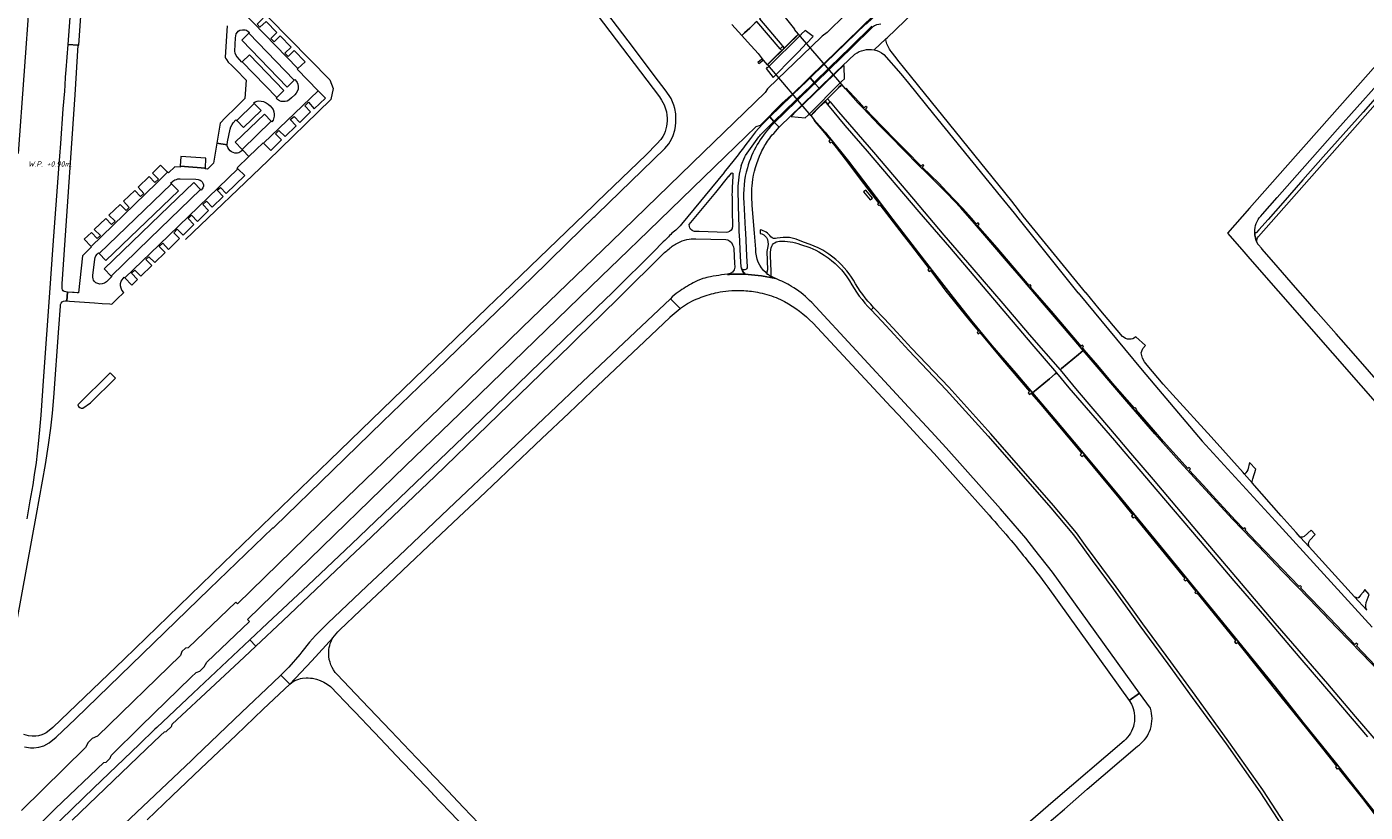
# Model space of a CAD drawing. Extents: x 148869 to 161638, y 453607 to 469810.
# Tile 743 of 1056: x 156717 to 157381, y 465742 to 466132. Entities that reach past the tile are written whole.
import ezdxf
from ezdxf.lldxf.tags import DXFTag

# ---------------------------------------------------------------- set-up
doc = ezdxf.new("R2010")
doc.units = 0
for name, color, linetype, lineweight in [('B-OI-RI-DRUKLEIDING-G-niet meenemen', 190, 'RI-PERS', 18), ('B-OI-RI-PERSLEIDING-G-niet meenemen', 190, 'RI-PERS', 18), ('B-OI-RI-T35', 3, 'CONTINUOUS', 35), ('B-RO-VH-VERHARDING_ASFALT-GV', 251, 'CONTINUOUS', 18), ('B-RO-VH-VERHARDING_FUNDERING_ZAND-GV', 251, 'CONTINUOUS', 18), ('B-RO-VH-VERHARDING_GESLOTEN-GV', 251, 'CONTINUOUS', 18), ('B-RO-VH-VERHARDING_GRASBETONSTEEN-GV', 251, 'CONTINUOUS', 18), ('B-RO-VH-VERHARDING_HALFVERHARDING-GV', 251, 'CONTINUOUS', 18), ('B-RO-VH-VERHARDING_HALFVERHARDING_GRIND-GV', 251, 'CONTINUOUS', 18), ('B-RO-VH-VERHARDING_OPEN-GV', 251, 'CONTINUOUS', 18), ('B-RO-VH-VERHARDING_TEGEL_RUBBER-GV', 251, 'CONTINUOUS', 18)]:
    doc.layers.add(name, color=color, linetype=linetype, lineweight=lineweight)
doc.styles.add('NLCS-ISO-M750-T35_CURSIEF', font='NLCS-ISO.ttf', dxfattribs={"oblique": 15, "height": 2.625})
tags = doc.linetypes.add('RI-PERS', pattern='A,7,-2,["P",Standard,S=1.8,R=0,X=-0.5,Y=-0.9],-2,7,-2,[102,NLCS.SHX,S=1,R=180,X=0,Y=0],-2', length=22).pattern_tags.tags
tags[6] = DXFTag(74, 10)

msp = doc.modelspace()

# ---------------------------------------------------------------- linework, layer by layer
at = {"layer": 'B-OI-RI-DRUKLEIDING-G-niet meenemen'}
for p, q in [((156800.11, 466174.03), (156867.25, 466105.72)), ((156867.25, 466105.72), (156868.89, 466101.47)), ((156868.89, 466101.47), (156867.8, 466096.06)), ((156867.8, 466096.06), (156836.52, 466065.5)), ((156836.52, 466065.5), (156795.63, 466026.53))]:
    msp.add_line(p, q, dxfattribs=at)
at = {"layer": 'B-OI-RI-PERSLEIDING-G-niet meenemen'}
msp.add_line((156712.7, 466069.22), (156718.47, 466149.06), dxfattribs=at)
at = {"layer": 'B-RO-VH-VERHARDING_ASFALT-GV', "flags": 128}
for points in [[(156739.64, 466157.31), (156739.4, 466153.97), (156739.29, 466152.46), (156737.16, 466123.34), (156742.27, 466122.97), (156742.54, 466122.97), (156744.61, 466151.97), (156744.72, 466153.59), (156744.95, 466156.85), (156745.04, 466158.07), (156745.37, 466162.63), (156745.54, 466165.12), (156746.01, 466171.89), (156746.65, 466181.13), (156749.14, 466216.96), (156748.85, 466216.99), (156744.39, 466217.27), (156744.1, 466217.32), (156740.74, 466172.28), (156740.49, 466169), (156740.24, 466165.48), (156740.06, 466163.04), (156739.74, 466158.66)], [(156840.95, 466096.97), (156823.74, 466114.67), (156823.51, 466114.45), (156821.19, 466117.21), (156820.8, 466117.82), (156820.18, 466119.03), (156820.12, 466119.94), (156820.42, 466126.54), (156820.79, 466128.57), (156821.34, 466129.39), (156821.74, 466129.85), (156822.48, 466130.33), (156823.85, 466130.58), (156825.29, 466130.55), (156825.95, 466130.36), (156826.77, 466129.78), (156827.37, 466129.17), (156827.09, 466128.9), (156849.52, 466105.52), (156849.86, 466105.85), (156850.64, 466105), (156850.96, 466104.48), (156851.38, 466103.57), (156851.54, 466102.4), (156851.48, 466101.09), (156851.27, 466100.3), (156850.58, 466099.17), (156849.79, 466098.23), (156848.29, 466096.77), (156846.97, 466095.67), (156845.99, 466095.23), (156845.02, 466094.99), (156844.14, 466094.94), (156843.07, 466095.06), (156842.26, 466095.34), (156841.23, 466096.02), (156840.57, 466096.6)], [(157099.14, 466096.14), (157106.24, 466103.02), (157107.69, 466104.43), (157105.7, 466106.69), (157104.3, 466105.33), (157097.19, 466098.42), (157096.51, 466097.76), (157085.76, 466087.32), (157087.65, 466085), (157098.46, 466095.47)], [(157100.95, 466092.56), (157101.63, 466093.22), (157108.71, 466100.09), (157110.21, 466101.55), (157108.07, 466103.99), (157106.61, 466102.59), (157099.51, 466095.7), (157098.83, 466095.04), (157088.04, 466084.59), (157090.33, 466082.21), (157096.37, 466088.11)], [(156792.92, 466062.89), (156792.89, 466062.44), (156790.22, 466062.57), (156787.06, 466059.6), (156786.72, 466059.93), (156781.1, 466054.43), (156748.71, 466023.04), (156748.92, 466022.81), (156744.47, 466018.32), (156742.49, 466000.01), (156741.75, 466000.07), (156740.36, 466000.16), (156739.53, 466000.22), (156736.95, 466000.41), (156736.63, 465995.96), (156737.98, 465995.86), (156750.34, 465994.97), (156754.27, 465994.71), (156757.93, 465994.47), (156759.04, 465994.39), (156761.49, 465996.82), (156765.01, 466000.2), (156764.04, 466001.41), (156763.56, 466002.3), (156763.33, 466003.47), (156763.38, 466004.7), (156763.64, 466005.81), (156764.08, 466006.54), (156765.19, 466007.79), (156765.48, 466007.48), (156782.58, 466023.89), (156821.62, 466061.64), (156821.23, 466062.03), (156827.08, 466067.71), (156824, 466070.84), (156823.12, 466070.15), (156822.05, 466069.59), (156821.38, 466069.42), (156820.16, 466069.4), (156819.31, 466069.61), (156818.45, 466070.01), (156817.71, 466070.52), (156817.08, 466071.28), (156816.56, 466072.15), (156816.29, 466072.98), (156816.23, 466073.47), (156811.14, 466074.35), (156809.44, 466064.46), (156806.66, 466061.57), (156806.27, 466061.46), (156805.43, 466061.51), (156805.45, 466061.94)], [(156788.59, 466054.09), (156788.19, 466054.47), (156789.26, 466055.47), (156790.32, 466056.03), (156791.03, 466056.31), (156791.83, 466056.53), (156792.96, 466056.63), (156800.78, 466056.45), (156801.88, 466056.35), (156802.94, 466056), (156803.42, 466055.68), (156803.86, 466055.16), (156804.24, 466054.41), (156804.51, 466053.57), (156804.46, 466052.89), (156804.25, 466052.13), (156803.94, 466051.57), (156803.39, 466050.9), (156803.07, 466051.24), (156777.92, 466026.97), (156758.7, 466008.33), (156758.98, 466008.04), (156757.07, 466006.08), (156756.36, 466005.47), (156755.39, 466004.78), (156754.28, 466004.4), (156753, 466004.34), (156752.03, 466004.59), (156751.13, 466005.03), (156750.46, 466005.58), (156749.96, 466006.33), (156749.66, 466007.02), (156749.54, 466007.77), (156749.55, 466008.54), (156750.49, 466016.73), (156750.72, 466017.48), (156751.12, 466018.34), (156751.66, 466019.14), (156752.37, 466019.88), (156752.78, 466019.45)], [(156847.32, 465805.75), (156858.24, 465817.32), (156868.79, 465828.73), (156871.21, 465831.69), (156872.24, 465832.67), (156882.38, 465842.26), (156896.14, 465855.35), (156903.27, 465862.1), (156919.42, 465877.39), (156931.28, 465888.63), (156941.53, 465898.29), (156951.32, 465907.57), (156955.45, 465911.47), (156972.52, 465927.63), (156985.96, 465940.32), (156997.31, 465951.11), (157023.44, 465975.88), (157036.2, 465987.97), (157036.2, 465988.01), (157036.2, 465988.09), (157041.23, 465992.17), (157036.36, 465997.08), (157018.96, 465980.61), (156989.74, 465952.93), (156970.28, 465934.48), (156960.15, 465924.89), (156949.14, 465914.47), (156946.85, 465912.29), (156938.45, 465904.34), (156926.16, 465892.7), (156915.6, 465882.67), (156901.45, 465869.32), (156885.7, 465854.39), (156866.26, 465835.95), (156860.09, 465829.81), (156857.11, 465826.54), (156853.42, 465821.8), (156852.43, 465820.53), (156846.84, 465814.14), (156842.89, 465810.24)], [(157321.34, 465910.22), (157325.33, 465905.69), (157325.25, 465906.39), (157325.52, 465907.63), (157327, 465912.47), (157324, 465915.79), (157323.16, 465912.08), (157322.6, 465911.22), (157322.13, 465910.71), (157321.53, 465910.22)], [(157376.06, 465849.16), (157382.17, 465842.44), (157381.61, 465843.65), (157381.7, 465844.96), (157381.94, 465846.31), (157383.41, 465850.27), (157381.25, 465852.7), (157380.38, 465851.4), (157379.04, 465849.92), (157378.16, 465848.83), (157377.73, 465848.49)]]:
    msp.add_lwpolyline(points, close=True, dxfattribs=at)
for points in [[(157137.54, 466120.59), (157143.31, 466126.1), (157143.99, 466126.63), (157170.73, 466152.35)], [(156715.68, 465774.55), (156718.6, 465774.06), (156720.24, 465774.04), (156722.75, 465774.38), (156725.28, 465775.11), (156727.91, 465776.65), (156731.31, 465779.42), (156740.94, 465788.57), (156807.58, 465852.98), (156838.73, 465883.24), (156838.95, 465883.34), (156839.29, 465883.41), (156839.97, 465883.93), (156868.62, 465911.83), (156893.55, 465936.1), (156920.34, 465961.95), (156940.8, 465981.6), (156959.8, 466000), (156967.15, 466007.12), (156985.07, 466024.71), (156998.42, 466037.5), (156998.76, 466037.82), (157000, 466039.01), (157033.61, 466071.63), (157035.52, 466074), (157036.97, 466076.3), (157037.75, 466078.12), (157038.52, 466080.71), (157038.92, 466082.61), (157039.09, 466084.7), (157039.14, 466087.18), (157039.01, 466088.82), (157038.5, 466091.55), (157038.14, 466093.14), (157036.67, 466096.41), (157035.71, 466097.95), (157033.81, 466100.79), (157030.46, 466105.05), (157015.39, 466125.14), (157000, 466145.39)], [(156816.26, 466132.53), (156816.08, 466130.1), (156815.33, 466117.02), (156815.51, 466116.47), (156815.87, 466115.84), (156816.81, 466114.56), (156818.63, 466112.79), (156820.58, 466110.91), (156825.67, 466105.61), (156824.98, 466096.49), (156822.65, 466094.16), (156820.73, 466092.24), (156815.33, 466086.86), (156812.88, 466084.41), (156812.85, 466084.26), (156811.14, 466074.35), (156816.23, 466073.47), (156816.4, 466074.92), (156817.74, 466081.27), (156818.13, 466082.5), (156818.72, 466083.56), (156819.3, 466084.42), (156820.65, 466085.88), (156821.03, 466085.49), (156829.75, 466094.03), (156829.49, 466094.3), (156830.23, 466094.82), (156831.1, 466095.11), (156832.06, 466095.25), (156833.08, 466095.21), (156834.33, 466095.02), (156835.69, 466094.34), (156836.61, 466093.67), (156837.64, 466092.84), (156838.52, 466091.81), (156839.06, 466090.98), (156839.41, 466089.91), (156839.62, 466088.63), (156839.59, 466087.68), (156839.3, 466086.47), (156839.06, 466085.73), (156838.45, 466084.91), (156838.14, 466085.23), (156823.7, 466071.15), (156824, 466070.84), (156827.08, 466067.71), (156830.62, 466071.15), (156834.11, 466074.54), (156834.35, 466074.3), (156861.47, 466100.34), (156851.01, 466111.05), (156851.35, 466111.37), (156818.24, 466145.7)], [(157000, 466138.08), (157030.93, 466097.3), (157032, 466095.68), (157032.68, 466094.5), (157033.26, 466093.33), (157033.67, 466092.3), (157034.45, 466089.8), (157034.65, 466088.29), (157034.76, 466086.78), (157034.74, 466085.26), (157034.46, 466082.68), (157033.84, 466080.11), (157033.29, 466078.81), (157032.65, 466077.63), (157031.68, 466076.18), (157029.67, 466073.91), (157024.26, 466068.58), (157000, 466045.11), (156998.42, 466043.59), (156953.08, 466000), (156945.52, 465992.74), (156867.1, 465916.75), (156814.27, 465865.72), (156765.05, 465818.09), (156729.76, 465784.26), (156727.88, 465782.71), (156726.45, 465781.63), (156725.42, 465781.04), (156724.23, 465780.55), (156722.57, 465780.08), (156721.23, 465779.91), (156719.36, 465779.91), (156717.65, 465780.09), (156715.26, 465780.72)], [(157136.82, 466136.56), (157133.55, 466133.43), (157133.43, 466133.56), (157113.38, 466114.15), (157112.76, 466113.54), (157105.7, 466106.69), (157107.69, 466104.43), (157115.34, 466111.84), (157125.84, 466122.02), (157136.45, 466132.37)], [(157136.72, 466131.82), (157126.25, 466121.56), (157115.71, 466111.4), (157108.07, 466103.99), (157110.21, 466101.55), (157117.17, 466108.32), (157117.8, 466108.93)], [(156735.79, 465996), (156736.46, 465995.97), (156736.63, 465995.96), (156736.95, 466000.41), (156736.21, 466000.46), (156735.41, 466000.62), (156734.86, 466001), (156734.52, 466001.48), (156734.36, 466002.1), (156734.27, 466004.54), (156740.81, 466098.24), (156742.27, 466122.97), (156737.16, 466123.34), (156736.23, 466110.64), (156735.86, 466107.08), (156735.59, 466103.17), (156735.45, 466100.07), (156734.7, 466091.34), (156733.47, 466074.22), (156732.5, 466061.52), (156729.73, 466023.75), (156728.03, 466000), (156725.08, 465958.65), (156723.7, 465939.29), (156723.1, 465932.04), (156722.42, 465925.09), (156721.35, 465915.83), (156720.51, 465909.6), (156719.73, 465904.76), (156718.28, 465896.72), (156716.73, 465887.74)], [(157143.31, 466126.1), (157137.54, 466120.59)], [(157260.89, 465978.36), (157249.23, 465991.99), (157242.9, 466000), (157242.64, 466000), (157211.6, 466038.14), (157210.74, 466039.21), (157210.24, 466039.74), (157209.15, 466041.23), (157205.96, 466045.56), (157156.24, 466106.9), (157149.32, 466115.51), (157148.48, 466116.61), (157145.98, 466119.87)], [(157117.8, 466108.93), (157118.64, 466109.75), (157128, 466118.47)], [(157142.33, 466118.41), (157150.83, 466108.7), (157154.62, 466104.12), (157167.05, 466088.71), (157200.33, 466047.88), (157207.05, 466039.55), (157209.58, 466036.42), (157238.65, 466000), (157238.86, 466000), (157261.8, 465972.13), (157270.63, 465961.67), (157300.5, 465926.33), (157336.8, 465886.59)], [(157401.77, 466115.56), (157402.11, 466115.05), (157402.14, 466114.61), (157401.94, 466114.2), (157400.81, 466112.91), (157398.58, 466110.4), (157390.04, 466100.7), (157380.32, 466089.72), (157370.48, 466078.59), (157360.55, 466067.5), (157350.36, 466056.07), (157340.55, 466044.76), (157333.17, 466036.45), (157328.58, 466031.27), (157327.47, 466030.01)], [(157328.4, 466028.03), (157400.22, 466109.24), (157401.65, 466110.85), (157402.3, 466111.39), (157403.01, 466111.89), (157404.37, 466112.62), (157406.27, 466113.04), (157408.13, 466112.99)], [(157386.65, 466112.91), (157373.91, 466098.43), (157358.52, 466081.04), (157341.64, 466061.99), (157323.94, 466042), (157312.97, 466029.65), (157320.1, 466021.51), (157324.11, 466016.94), (157393.2, 465937.87)], [(157329.48, 466038.12), (157330.33, 466039.02), (157337.64, 466047.33), (157347.63, 466058.6), (157357.65, 466069.95), (157367.65, 466081.21), (157377.42, 466092.25), (157387.09, 466103.15)], [(157082.03, 466079.44), (157087.65, 466085), (157085.76, 466087.32), (157082.02, 466083.69), (157078.7, 466079.88), (157076.15, 466076.62), (157073.4, 466072.95)], [(157090.33, 466082.21), (157088.04, 466084.59), (157086.06, 466082.51)], [(157087.65, 466079.15), (157090.33, 466082.21)], [(157073.64, 466068.16), (157080.29, 466077.42)], [(157071.63, 466063.25), (157071.55, 466063.28), (157073.25, 466067.48)], [(157068.06, 466065.98), (157063.13, 466059.94), (157063.08, 466059.77), (157041.85, 466034.05)], [(157045.72, 466034), (157058.86, 466049.86), (157065.41, 466057.86), (157065.46, 466057.83), (157066.75, 466059.4)], [(157071.59, 466012.45), (157071.55, 466012.72), (157071.22, 466018.24), (157070.67, 466028.89), (157070.58, 466029.86), (157070.49, 466031.66), (157070.43, 466032.59), (157070.1, 466042.98), (157070.06, 466051.4)], [(157066.98, 466045.99), (157067.1, 466038.69), (157067.2, 466035.07)], [(157072.78, 466044.86), (157073.49, 466031.55), (157073.59, 466029.75), (157074.22, 466018.38), (157074.53, 466012.95)], [(157078.76, 466021.66), (157078.12, 466029.59), (157077.99, 466031.38), (157077.02, 466043.51)], [(157045.83, 466032.89), (157045.72, 466034)], [(157047.13, 466031.03), (157046.41, 466031.69)], [(157064.03, 466029.99), (157050.69, 466030.46), (157050.06, 466030.51), (157048.73, 466030.45)], [(157049.07, 466026.87), (157063.81, 466026.48)], [(157029.14, 466021.49), (157007.38, 466000), (157000, 465992.83), (156998.42, 465991.3), (156988.43, 465981.63), (156983.6, 465976.94), (156937.61, 465932.33), (156881.94, 465878.95), (156877.97, 465875.15), (156856.54, 465854.82), (156836.37, 465836), (156827.61, 465827.78), (156830.49, 465824.61), (156843.86, 465837.15), (156880.04, 465871.35), (156884.83, 465875.92), (156919.32, 465908.81), (156972.09, 465959.81), (156986.57, 465973.87), (156988.43, 465975.67), (156998.42, 465985.43), (157000, 465986.99), (157013.18, 466000), (157030.76, 466017.45), (157032.05, 466018.67), (157033.51, 466020.06)], [(157031.44, 466023.94), (157029.14, 466021.49)], [(157067.28, 466023.89), (157067.69, 466022.86), (157067.82, 466021.9), (157068.25, 466014.79), (157068.34, 466012.76)], [(157388.81, 465954.7), (157383.51, 465960.75), (157375.49, 465969.92), (157367, 465979.61), (157356.93, 465991.12), (157352.95, 465995.73), (157346.85, 466002.66), (157338.23, 466012.52), (157330.21, 466021.68), (157329.83, 466022.11), (157328.34, 466023.78)], [(157052.43, 466007.1), (157049.67, 466005.92), (157047.74, 466004.99)], [(157064.75, 466009.06), (157064.73, 466009.2), (157061.72, 466008.88)], [(157064.73, 466009.2), (157064.75, 466009.06)], [(157073.27, 466009.22), (157073.29, 466009.56)], [(157073.29, 466009.56), (157073.27, 466009.22), (157081.65, 466008.37), (157088.77, 466007.04)], [(157088.77, 466007.04), (157081.65, 466008.37), (157073.27, 466009.22)], [(157084.1, 466009.65), (157083.84, 466009.86)], [(157097.71, 466002.48), (157096.49, 466003.23)], [(156712.03, 465837.46), (156721.63, 465890.02), (156726.06, 465914.82), (156727.58, 465924.47), (156728.65, 465932.83), (156729.48, 465940.3), (156730.17, 465948), (156732.7, 465982.49), (156733.43, 465993.35), (156733.5, 465994.18)], [(157036.36, 465997.08), (157041.23, 465992.17)], [(157223.74, 465853.93), (157264.1, 465797.56), (157269.32, 465801.32), (157226.11, 465861.35), (157217.36, 465872.48), (157212.82, 465878.26), (157206.6, 465885.52), (157200.32, 465892.72), (157173.31, 465923.06), (157165.79, 465931.2), (157154.57, 465943.27), (157150.6, 465947.56), (157106.52, 465995.2)], [(157107.06, 465985.1), (157146.01, 465943.28), (157149.61, 465939.41), (157162.58, 465925.39), (157167.35, 465920.24), (157179.27, 465906.91), (157194.61, 465889.58)], [(157382.17, 465842.44), (157376.06, 465849.16), (157353.52, 465873.95), (157349.13, 465878.77), (157347.07, 465881.03), (157339.72, 465889.37), (157325.33, 465905.69), (157321.34, 465910.22), (157320.78, 465910.85), (157304.81, 465928.51), (157285.91, 465949.41), (157281.1, 465954.72), (157273.13, 465964.05), (157271.73, 465965.68), (157270.86, 465967.63), (157270.08, 465970.16), (157270.44, 465970.98), (157271.03, 465972.31), (157272.29, 465973.85), (157267.54, 465978.22)], [(157336.8, 465886.59), (157384.84, 465834.01)], [(156739.31, 465738.27), (156775.98, 465773.53), (156783.18, 465780.26), (156785.09, 465782.05), (156786, 465782.23), (156788.69, 465784.78), (156788.82, 465785.05), (156788.96, 465785.8), (156803.18, 465799.14), (156824.67, 465819.16), (156830.49, 465824.61), (156827.61, 465827.78), (156799.39, 465801.32), (156781.35, 465784.29), (156780.33, 465783.3), (156772.57, 465775.84), (156750.04, 465754.33), (156722.85, 465728.01)], [(156868.79, 465828.73), (156858.24, 465817.32), (156847.32, 465805.75), (156848.24, 465806.45), (156849.08, 465806.98), (156849.95, 465807.46), (156850.86, 465807.87), (156851.8, 465808.21), (156852.76, 465808.47), (156853.74, 465808.67), (156855.57, 465808.83), (156856.57, 465808.84), (156857.65, 465808.77), (156858.64, 465808.65), (156860.6, 465808.24), (156862.49, 465807.61), (156864.3, 465806.78), (156866.01, 465805.74), (156867.59, 465804.52), (156878.27, 465793.33), (156879.78, 465791.75)], [(156776.48, 465738.4), (156788.9, 465750.23), (156803.22, 465763.81), (156809.22, 465769.5), (156820.68, 465780.43), (156834.18, 465793.27), (156847.32, 465805.75), (156842.89, 465810.24), (156838.96, 465806.37), (156823.56, 465791.79), (156800.33, 465769.61), (156798.53, 465767.9), (156753.25, 465725.04)], [(156945.83, 465731.73), (156944.98, 465732.62), (156933.7, 465744.51), (156923.22, 465755.58), (156915.95, 465763.24), (156915.9, 465763.29), (156915.89, 465763.3), (156913.91, 465765.36), (156913.86, 465765.41), (156906.94, 465772.68), (156897.6, 465782.51), (156883.14, 465797.66), (156870.93, 465810.49)], [(157274.74, 465793.79), (157269.32, 465801.32), (157264.1, 465797.56), (157265.3, 465795.74)], [(156879.78, 465791.75), (156888.9, 465782.2), (156889.52, 465781.56), (156900.31, 465770.2), (156903.37, 465767.02), (156903.95, 465766.26), (156918.18, 465751.42), (156918.29, 465751.31), (156930.91, 465738.03), (156939.63, 465728.86), (156939.78, 465728.7)], [(157261.66, 465777.66), (157226.45, 465747.44), (157215.15, 465737.68), (157203.61, 465727.79), (157202.96, 465727.25)], [(157243.39, 465753.54), (157268.37, 465774.87), (157269.23, 465775.58)], [(157207.39, 465722.54), (157212.93, 465727.31), (157221.17, 465734.41), (157232.09, 465743.73), (157243.39, 465753.54)]]:
    msp.add_lwpolyline(points, dxfattribs=at)
at = {"layer": 'B-RO-VH-VERHARDING_ASFALT-GV'}
for points in [[(157140.94, 466133.33, 0.193049), (157136.72, 466131.82)], [(157128, 466118.47, -0.214954), (157137.54, 466120.59)], [(157137.54, 466120.59, -0.111848), (157142.33, 466118.41)], [(157143.5, 466124.98, -0.024157), (157143.31, 466126.1)], [(157145.98, 466119.87, -0.119984), (157143.5, 466124.98)], [(157086.06, 466082.51, 0.052077), (157079.51, 466073.69)], [(157079.51, 466073.69, 0.063174), (157074.57, 466062.08)], [(157080.29, 466077.42, -0.037795), (157082.03, 466079.44)], [(157081.44, 466069.69, -0.038872), (157085.1, 466076.02)], [(157085.1, 466076.02, -0.040696), (157087.65, 466079.15)], [(157073.4, 466072.95, -0.004558), (157068.06, 466065.98)], [(157073.25, 466067.48, -0.033155), (157073.64, 466068.16)], [(157077.1, 466054.55, -0.084206), (157081.44, 466069.69)], [(157070.06, 466051.4, -0.061358), (157071.63, 466063.25)], [(157074.57, 466062.08, 0.086911), (157072.78, 466044.86)], [(157066.75, 466059.4, -0.702126), (157067.38, 466059.14)], [(157067.35, 466057.23, 0.028651), (157066.98, 466045.99)], [(157067.38, 466059.14, -0.040801), (157067.35, 466057.23)], [(157077.02, 466043.51, -0.04764), (157077.1, 466054.55)], [(157041.85, 466034.05, -0.034422), (157039.04, 466031.17)], [(157067.2, 466035.07, 0.002198), (157067.13, 466032.8)], [(157326.61, 466030.19, -0.201276), (157329.48, 466038.12)], [(157034.26, 466026.6, 0.023732), (157031.44, 466023.94)], [(157039.04, 466031.17, 0.042629), (157034.26, 466026.6)], [(157040.15, 466024.86, -0.137883), (157049.07, 466026.87)], [(157046.41, 466031.69, -0.219578), (157045.83, 466032.89)], [(157048.73, 466030.45, -0.213038), (157047.13, 466031.03)], [(157066.97, 466031.88, -0.298532), (157064.03, 466029.99)], [(157067.13, 466032.8, -0.042428), (157066.97, 466031.88)], [(157326.61, 466030.19, 0.13946), (157327.88, 466024.47)], [(157327.88, 466024.47, -0.13946), (157326.61, 466030.19)], [(157327.47, 466030.01, -0.576324), (157326.61, 466030.19)], [(157327.88, 466024.47, -0.310488), (157328.4, 466028.03)], [(157033.51, 466020.06, 0.04164), (157035.69, 466021.82)], [(157035.69, 466021.82, -0.06713), (157040.15, 466024.86)], [(157063.81, 466026.48, -0.3131), (157067.28, 466023.89)], [(157083.84, 466009.86, -0.218911), (157078.76, 466021.66)], [(157328.16, 466024, -0.042149), (157327.88, 466024.47)], [(157328.34, 466023.78, -0.021543), (157328.16, 466024)], [(157056.34, 466007.98, 0.021462), (157052.43, 466007.1)], [(157061.72, 466008.88, 0.007239), (157056.34, 466007.98)], [(157068.34, 466012.76, -0.380581), (157064.73, 466009.2)], [(157064.75, 466009.06, -0.03328), (157071.93, 466009.28)], [(157071.93, 466009.28, 0.03328), (157064.75, 466009.06)], [(157074.53, 466012.95, -0.920269), (157071.59, 466012.45)], [(157073.29, 466009.56, -0.172545), (157071.59, 466012.45)], [(157071.59, 466012.45, 0.172545), (157073.29, 466009.56)], [(157071.93, 466009.28, -0.005917), (157073.27, 466009.22)], [(157073.27, 466009.22, 0.005917), (157071.93, 466009.28)], [(157086.32, 466008.19, -0.035362), (157084.1, 466009.65)], [(157088.77, 466007.04, -0.035749), (157086.32, 466008.19)], [(157096.49, 466003.23, 0.035568), (157088.77, 466007.04)], [(157040.29, 466000.4, 0.029944), (157036.36, 465997.08)], [(157047.74, 466004.99, 0.033641), (157040.29, 466000.4)], [(157051.68, 465997.79, -0.035909), (157059.82, 466000.23)], [(157059.82, 466000.23, -0.034826), (157065.16, 466000.99)], [(157065.16, 466000.99, -0.031365), (157071.83, 466001.16)], [(157071.83, 466001.16, -0.036683), (157079.57, 466000.31)], [(157079.57, 466000.31, -0.03849), (157088.9, 465997.65)], [(157106.52, 465995.2, 0.060404), (157097.71, 466002.48)], [(156733.5, 465994.18, -0.360518), (156735.79, 465996)], [(157041.86, 465992.66, -0.077464), (157050.23, 465997.22)], [(157050.23, 465997.22, -0.007501), (157051.68, 465997.79)], [(157088.9, 465997.65, -0.023663), (157093.03, 465995.68)], [(157093.03, 465995.68, -0.077255), (157107.06, 465985.1)], [(157041.23, 465992.17, -0.110032), (157041.86, 465992.66)], [(157267.54, 465978.22, -0.406352), (157260.89, 465978.36)], [(157194.61, 465889.58, -0.009444), (157205.64, 465876.98)], [(157205.64, 465876.98, -0.005471), (157212.46, 465868.62)], [(157212.46, 465868.62, -0.009394), (157223.74, 465853.93)], [(156866.69, 465820.92, -0.144382), (156868.79, 465828.73)], [(156870.93, 465810.49, -0.188992), (156866.69, 465820.92)], [(157265.3, 465795.74, -0.073713), (157266.67, 465791.35)], [(157266.67, 465791.35, -0.089136), (157266.57, 465785.82)], [(157274.7, 465783.43, 0.156325), (157274.74, 465793.79)], [(157266.57, 465785.82, -0.163307), (157261.66, 465777.66)], [(157269.23, 465775.58, 0.151436), (157274.7, 465783.43)]]:
    msp.add_lwpolyline(points, format="xyb", dxfattribs=at)
at = {"layer": 'B-RO-VH-VERHARDING_FUNDERING_ZAND-GV', "flags": 128}
msp.add_lwpolyline([(157349.13, 465878.77), (157353.52, 465873.95), (157353.38, 465874.78), (157353.22, 465875.35), (157353.37, 465876.24), (157353.91, 465877.23), (157356.47, 465880.02), (157354.54, 465882.15), (157351.08, 465878.98), (157350.28, 465878.75)], close=True, dxfattribs=at)
at = {"layer": 'B-RO-VH-VERHARDING_GESLOTEN-GV', "flags": 128}
for points in [[(157088.29, 466143.25), (157086.18, 466141.27), (157083.89, 466139.11), (157081.09, 466136.48), (157080.62, 466136.04), (157091.73, 466122.95), (157092.19, 466122.39), (157092.9, 466121.54), (157096.08, 466124.65), (157098.34, 466126.86), (157099.98, 466128.47), (157098.02, 466130.78), (157098.12, 466130.86)], [(157082.49, 466115.57), (157084.45, 466113.26), (157085.65, 466114.43), (157088.22, 466116.95), (157090.74, 466119.42), (157091.66, 466120.32), (157090.89, 466121.21), (157079.27, 466134.77), (157078.36, 466133.92), (157075.77, 466131.48), (157073.16, 466129.03), (157071.83, 466127.78), (157074.71, 466124.65), (157079.92, 466118.8), (157081.97, 466116.23)], [(157106.86, 466088.91), (157107.14, 466089.19), (157109.71, 466091.77), (157112.25, 466094.3), (157114.8, 466096.85), (157117.45, 466099.5), (157119.82, 466101.86), (157120.52, 466102.57), (157121.43, 466103.48), (157100.05, 466128.4), (157098.47, 466126.85), (157096.16, 466124.59), (157093.44, 466121.92), (157090.81, 466119.35), (157088.28, 466116.87), (157085.71, 466114.35), (157084.52, 466113.18), (157105.99, 466088.04)], [(157092.9, 466121.54), (157092.19, 466122.39), (157090.89, 466121.21), (157091.66, 466120.32), (157092.72, 466121.36)], [(157082.49, 466115.57), (157081.97, 466116.23), (157081.57, 466115.88), (157079.79, 466114.31), (157080.23, 466113.8), (157081.83, 466115.02), (157082.12, 466115.26)], [(157123.29, 466101.29), (157121.51, 466103.41), (157120.59, 466102.49), (157119.89, 466101.8), (157117.52, 466099.42), (157114.87, 466096.77), (157114.42, 466096.33), (157115.69, 466094.81), (157119.85, 466089.8), (157137.14, 466069.77), (157157.03, 466046.52), (157172.22, 466028.71), (157186.1, 466012.65), (157201.51, 465994.64), (157214.56, 465979.34), (157229.83, 465961.72), (157230.61, 465962.37), (157233.43, 465964.71), (157236.27, 465967.08), (157238.99, 465969.34), (157241.38, 465971.33), (157236.86, 465976.59), (157229.04, 465985.72), (157221.13, 465995.04), (157210.69, 466007.22), (157205.19, 466013.62), (157194.47, 466026.19), (157187.33, 466034.46), (157180.51, 466042.22), (157173.77, 466049.35), (157165.88, 466057.21), (157157.43, 466065.55), (157154.54, 466068.48), (157151.09, 466071.96), (157146.75, 466076.39), (157140.08, 466083.18), (157132.11, 466091.63), (157129.66, 466094.24)], [(157189.69, 466034.11), (157189.24, 466034.68), (157188.37, 466034.03), (157186.1, 466036.85), (157181.63, 466041.8), (157177.84, 466045.91), (157173.64, 466050.23), (157169.59, 466054.37), (157161.45, 466062.46), (157162.21, 466063.19), (157161.72, 466063.64), (157160.92, 466062.9), (157153.43, 466070.46), (157148.63, 466075.27), (157141.36, 466082.82), (157133.32, 466091.26), (157134.02, 466091.98), (157133.49, 466092.59), (157132.65, 466091.86), (157130.19, 466094.5), (157125.09, 466099.89), (157123.6, 466101.58), (157123.29, 466101.29), (157129.66, 466094.24), (157132.11, 466091.63), (157140.08, 466083.18), (157146.75, 466076.39), (157151.09, 466071.96), (157154.54, 466068.48), (157157.43, 466065.55), (157165.88, 466057.21), (157173.77, 466049.35), (157180.51, 466042.22), (157187.33, 466034.46), (157194.47, 466026.19), (157205.19, 466013.62), (157210.69, 466007.22), (157221.13, 465995.04), (157229.04, 465985.72), (157236.86, 465976.59), (157241.38, 465971.33), (157241.89, 465971.75), (157240.94, 465972.86), (157241.49, 465973.33), (157240.95, 465973.96), (157240.37, 465973.48), (157225.55, 465990.83), (157215, 466003.02), (157215.56, 466003.53), (157215.08, 466004.11), (157214.48, 466003.58), (157198.57, 466022.36), (157188.92, 466033.49)], [(157228.2, 465960.36), (157216.06, 465974.59), (157175.14, 466022.72), (157159.95, 466040.22), (157134.17, 466070.26), (157123.2, 466083.14), (157114.49, 466093.53), (157113.18, 466095.09), (157112.32, 466094.23), (157109.78, 466091.69), (157107.2, 466089.11), (157106.92, 466088.83), (157106.06, 466087.97), (157107.71, 466085.93), (157113.22, 466079.71), (157117.41, 466074.68), (157122.81, 466067.92), (157124.74, 466065.43), (157134.39, 466052.85), (157146.89, 466036.38), (157159.52, 466019.91), (157167.43, 466009.62), (157176.74, 465997.68), (157186.06, 465985.98), (157196.05, 465973.93), (157207.93, 465960.09), (157216.2, 465950.38), (157218.97, 465952.68), (157221.72, 465954.97), (157224.61, 465957.37), (157227.42, 465959.71)], [(157114.42, 466096.33), (157113.18, 466095.09), (157114.49, 466093.53), (157115.69, 466094.81)], [(157216.2, 465950.38), (157207.93, 465960.09), (157196.05, 465973.93), (157186.06, 465985.98), (157176.74, 465997.68), (157167.43, 466009.62), (157159.52, 466019.91), (157146.89, 466036.38), (157134.39, 466052.85), (157124.74, 466065.43), (157122.81, 466067.92), (157117.41, 466074.68), (157113.22, 466079.71), (157107.71, 466085.93), (157107.55, 466085.78), (157108.07, 466085.13), (157112.03, 466080.49), (157115.76, 466075.91), (157115.11, 466075.3), (157115.78, 466074.43), (157116.49, 466074.88), (157118.7, 466072.08), (157123.2, 466066.38), (157130.6, 466056.47), (157139.88, 466044.43), (157139.25, 466043.95), (157139.8, 466043.29), (157140.42, 466043.77), (157146.95, 466035.16), (157152.01, 466028.65), (157155.53, 466024.03), (157159.84, 466018.43), (157164.86, 466011.86), (157164.24, 466011.37), (157164.87, 466010.57), (157165.57, 466011.05), (157169.07, 466006.43), (157173.21, 466000.86), (157177.43, 465995.46), (157180.75, 465991.45), (157185.1, 465986.08), (157189.36, 465980.96), (157188.62, 465980.34), (157189.21, 465979.72), (157189.94, 465980.26), (157201.3, 465966.79), (157214.74, 465951.03), (157214.03, 465950.35), (157214.71, 465949.56), (157215.43, 465950.19), (157215.67, 465949.94)], [(157132.28, 466050.2), (157135.54, 466046.15), (157136.64, 466046.96), (157133.43, 466051.03)]]:
    msp.add_lwpolyline(points, close=True, dxfattribs=at)
for points in [[(157066.83, 466133.23), (157071.83, 466127.78), (157073.16, 466129.03), (157075.77, 466131.48), (157078.36, 466133.92)], [(157391.85, 465808.44), (157379.83, 465820.83), (157367.37, 465833.76), (157353.78, 465847.9), (157340.56, 465861.49), (157325.19, 465877.5), (157315.54, 465887.67), (157298.31, 465906.28), (157287.74, 465917.94), (157277, 465930.03), (157263.01, 465946.11), (157241.38, 465971.33), (157238.99, 465969.34), (157236.27, 465967.08), (157233.43, 465964.71), (157230.61, 465962.37), (157229.83, 465961.72), (157238.42, 465951.5), (157254.94, 465932.1), (157264.9, 465920.47), (157276.08, 465907.28), (157287.7, 465893.53), (157301.22, 465877.61), (157324.39, 465850.21), (157336.53, 465835.97), (157350.72, 465819.7), (157362.61, 465805.92), (157376.46, 465789.73), (157387.88, 465776.5)], [(157389.55, 465811.6), (157376.98, 465824.67), (157377.71, 465825.36), (157376.96, 465826.15), (157376.21, 465825.44), (157363.78, 465838.53), (157349.17, 465853.54), (157349.72, 465854.07), (157349.07, 465854.74), (157348.53, 465854.16), (157336.15, 465867.13), (157327.29, 465876.41), (157321.61, 465882.26), (157322.08, 465882.72), (157321.53, 465883.32), (157320.99, 465882.84), (157317.03, 465886.99), (157311.08, 465893.38), (157305.53, 465899.43), (157300.84, 465904.54), (157294, 465912.02), (157294.55, 465912.56), (157293.9, 465913.32), (157293.29, 465912.78), (157290.5, 465915.86), (157281.28, 465926.13), (157276.18, 465931.97), (157267.58, 465941.87), (157267.93, 465942.15), (157267.22, 465943.01), (157266.83, 465942.68), (157255.92, 465955.21), (157248.59, 465963.94), (157241.89, 465971.75), (157241.38, 465971.33), (157263.01, 465946.11), (157277, 465930.03), (157287.74, 465917.94), (157298.31, 465906.28), (157315.54, 465887.67), (157325.19, 465877.5), (157340.56, 465861.49), (157353.78, 465847.9), (157367.37, 465833.76), (157379.83, 465820.83), (157391.85, 465808.44)], [(157382.66, 465779.52), (157366.4, 465798.62), (157349.09, 465818.79), (157331.5, 465839.4), (157316.34, 465857.05), (157302.42, 465873.41), (157274.74, 465905.79), (157257.09, 465926.65), (157234.42, 465952.88), (157228.2, 465960.36), (157227.42, 465959.71), (157224.61, 465957.37), (157221.72, 465954.97), (157218.97, 465952.68), (157216.2, 465950.38), (157227.34, 465937.21), (157243.74, 465917.6), (157260.17, 465897.89), (157277.06, 465877.46), (157305.47, 465842.76), (157336.6, 465804.34), (157350.47, 465786.93), (157366.45, 465766.97), (157381.27, 465748.34), (157390.38, 465736.8)], [(157390.38, 465736.8), (157381.27, 465748.34), (157366.45, 465766.97), (157350.47, 465786.93), (157336.6, 465804.34), (157305.47, 465842.76), (157277.06, 465877.46), (157260.17, 465897.89), (157243.74, 465917.6), (157227.34, 465937.21), (157216.2, 465950.38), (157215.67, 465949.94), (157220.23, 465944.5), (157233.83, 465928.4), (157240.63, 465920.3), (157239.83, 465919.65), (157240.62, 465918.7), (157241.42, 465919.37), (157259.03, 465898.22), (157266.06, 465889.63), (157265.38, 465889.07), (157266.07, 465888.24), (157266.76, 465888.8), (157291.89, 465858.23), (157291.3, 465857.73), (157291.98, 465856.96), (157292.57, 465857.46), (157297.3, 465851.67), (157296.84, 465851.29), (157297.33, 465850.77), (157297.79, 465851.12), (157317.16, 465827.3), (157316.48, 465826.79), (157317.22, 465825.9), (157317.91, 465826.46), (157329.7, 465811.71), (157340.21, 465798.66), (157343.17, 465794.98), (157352.21, 465783.73), (157359.54, 465774.63), (157367.18, 465765.05), (157366.56, 465764.58), (157367.39, 465763.55), (157367.97, 465764.02), (157379.96, 465749.04), (157386.4, 465740.75)]]:
    msp.add_lwpolyline(points, dxfattribs=at)
at = {"layer": 'B-RO-VH-VERHARDING_GRASBETONSTEEN-GV', "flags": 128}
for points in [[(156818.24, 466145.7), (156851.35, 466111.37), (156854.93, 466114.76), (156849.61, 466120.29), (156846.52, 466117.39), (156844.94, 466119.07), (156847.98, 466122.01), (156842.65, 466127.53), (156839.54, 466124.6), (156838.02, 466126.3), (156840.91, 466129.27), (156835.67, 466134.77), (156832.55, 466131.85), (156831.17, 466133.33), (156834.16, 466136.34), (156828.84, 466141.88), (156825.72, 466138.92), (156824.2, 466140.56), (156827.16, 466143.57), (156821.86, 466149.1), (156818.71, 466146.13)], [(156827.09, 466128.9), (156823.55, 466125.5), (156846.12, 466102.11), (156849.52, 466105.52)], [(156823.74, 466114.67), (156840.95, 466096.97), (156844.46, 466100.4), (156827.34, 466118.16)], [(156834.35, 466074.3), (156837.89, 466070.67), (156843.31, 466075.97), (156840.34, 466078.97), (156842.01, 466080.59), (156845.03, 466077.67), (156850.48, 466082.89), (156847.6, 466086.02), (156849.47, 466087.61), (156852.37, 466084.55), (156857.69, 466089.81), (156854.77, 466092.85), (156856.67, 466094.72), (156859.52, 466091.39), (156865.03, 466096.71), (156864.88, 466096.85), (156861.47, 466100.34)], [(156829.75, 466094.03), (156821.03, 466085.49), (156824.37, 466082.06), (156833.15, 466090.5)], [(156838.14, 466085.23), (156834.74, 466088.73), (156820.31, 466074.73), (156823.7, 466071.15)], [(156805.45, 466061.94), (156805.73, 466066.88), (156793.22, 466067.73), (156792.92, 466062.89)], [(156748.71, 466023.04), (156781.1, 466054.43), (156786.72, 466059.93), (156783.25, 466063.34), (156779.18, 466059.45), (156782.13, 466056.38), (156780.37, 466054.77), (156777.55, 466057.8), (156772.03, 466052.45), (156774.86, 466049.37), (156773.17, 466047.77), (156770.39, 466050.87), (156764.76, 466045.46), (156767.64, 466042.35), (156766.13, 466040.95), (156763.12, 466043.91), (156757.5, 466038.54), (156760.59, 466035.56), (156758.91, 466033.91), (156756, 466036.94), (156750.29, 466031.45), (156753.39, 466028.51), (156751.73, 466026.98), (156748.85, 466029.97), (156745.34, 466026.71)], [(156821.62, 466061.64), (156782.58, 466023.89), (156765.48, 466007.48), (156768.95, 466003.87), (156771.73, 466006.7), (156768.81, 466009.72), (156770.42, 466011.28), (156773.42, 466008.29), (156778.82, 466013.57), (156775.84, 466016.53), (156777.38, 466017.9), (156780.31, 466015.02), (156785.41, 466019.99), (156782.57, 466023), (156784.3, 466024.7), (156787.08, 466021.6), (156792.63, 466026.92), (156789.72, 466029.85), (156791.48, 466031.57), (156794.36, 466028.56), (156799.79, 466033.86), (156796.92, 466036.92), (156798.62, 466038.59), (156801.58, 466035.49), (156807, 466040.87), (156804.12, 466043.91), (156805.95, 466045.58), (156808.85, 466042.61), (156814.23, 466047.79), (156811.37, 466050.9), (156813.04, 466052.38), (156815.81, 466049.28), (156825.04, 466058.2)], [(156752.78, 466019.45), (156756.06, 466016.03), (156792.11, 466050.72), (156788.59, 466054.09)], [(156803.07, 466051.24), (156799.68, 466054.85), (156783.03, 466038.7), (156755.23, 466011.89), (156758.7, 466008.33), (156777.92, 466026.97)]]:
    msp.add_lwpolyline(points, close=True, dxfattribs=at)
at = {"layer": 'B-RO-VH-VERHARDING_HALFVERHARDING-GV', "flags": 128}
for points in [[(157123.31, 466138.16), (157114.19, 466129.27), (157111.74, 466127.49), (157106.42, 466122.25), (157089.62, 466106.04), (157084.6, 466101.32), (157083.49, 466099.4), (157052.77, 466069.84), (157007.05, 466025.41), (156962.98, 465982.88), (156921.71, 465942.8), (156862.01, 465885.12), (156821.38, 465845.67), (156820.62, 465846.5), (156796.87, 465823.77), (156795.55, 465823.6), (156793.77, 465821.9), (156793.03, 465819.89), (156751.89, 465779.88), (156749.19, 465778.67), (156747.32, 465776.84), (156745.98, 465774.28), (156714.16, 465743.08)], [(156721.19, 465734.25), (156731.02, 465743.94), (156755.03, 465766.78), (156756.14, 465766.99), (156758.14, 465768.91), (156758.69, 465770.25), (156773.37, 465784.88), (156798.42, 465809.22), (156800.93, 465811.49), (156802.69, 465812.17), (156804.92, 465814.32), (156806.14, 465816.6), (156827.3, 465836.86), (156826.34, 465837.82), (156845.19, 465856.24), (156869.45, 465879.65), (156904.83, 465914.1), (156936.32, 465944.45), (157002.18, 466008.36), (157010.76, 466016.56), (157025.41, 466030.81), (157041.98, 466046.76), (157063.55, 466067.76), (157078.94, 466082.59), (157081.08, 466083.23), (157091.9, 466094.22), (157096.19, 466097.92), (157096.28, 466098.02), (157096.97, 466098.68), (157104.1, 466105.58), (157105.49, 466106.93), (157112.56, 466113.78), (157113.19, 466114.38), (157130.1, 466130.75), (157138.54, 466139.04)]]:
    msp.add_lwpolyline(points, dxfattribs=at)
at = {"layer": 'B-RO-VH-VERHARDING_HALFVERHARDING_GRIND-GV', "flags": 128}
for points in [[(157080.98, 466031.31), (157080.93, 466029.51)], [(157112.06, 466021.23), (157109.69, 466022.42), (157105.82, 466024), (157102.48, 466025.14), (157098.85, 466026.61), (157095.55, 466027.4)], [(157084.7, 466023.07), (157084.22, 466020.54), (157084.59, 466011.37), (157084.1, 466009.65)], [(157117.1, 466017.78), (157115.09, 466019.28), (157112.06, 466021.23)], [(157086.32, 466008.19), (157086.48, 466009.66), (157086.18, 466015.75)], [(157343.75, 465732.89), (157330.57, 465753.3), (157313.72, 465777.16), (157296.88, 465800.21), (157284.86, 465816.83), (157270.94, 465835.67), (157265.98, 465842.66), (157257.67, 465854.06), (157247.22, 465868.07), (157242.55, 465874.62), (157238, 465880.82), (157226.61, 465894.34), (157195.49, 465930.05), (157174.59, 465953.09), (157156.04, 465972.57), (157148.81, 465980.53), (157142.61, 465987.06), (157137.27, 465992.76), (157136.03, 465991.52), (157141.33, 465985.86), (157147.53, 465979.34), (157154.76, 465971.38), (157173.31, 465951.9), (157194.19, 465928.89), (157225.29, 465893.19), (157236.59, 465879.78), (157241.14, 465873.6), (157245.81, 465867.04), (157256.26, 465853.02), (157264.56, 465841.64), (157269.52, 465834.64), (157283.45, 465815.79), (157295.47, 465799.18), (157312.3, 465776.14), (157329.12, 465752.33), (157342.28, 465731.94)], [(157136.03, 465991.52), (157137.27, 465992.76)]]:
    msp.add_lwpolyline(points, dxfattribs=at)
at = {"layer": 'B-RO-VH-VERHARDING_HALFVERHARDING_GRIND-GV'}
for points in [[(157080.93, 466029.51, -0.192753), (157084.06, 466027.45)], [(157086.18, 466027.82, 0.188946), (157080.98, 466031.31)], [(157084.06, 466027.45, -0.189267), (157084.7, 466023.07)], [(157089.31, 466027.1, -0.293304), (157086.18, 466027.82)], [(157095.55, 466027.4, 0.08162), (157089.31, 466027.1)], [(157086.18, 466015.75, -0.063296), (157086.28, 466021.55)], [(157086.28, 466021.55, -0.404104), (157090.48, 466025.59)], [(157090.48, 466025.59, -0.103424), (157100.95, 466024.02)], [(157100.95, 466024.02, -0.079143), (157112.8, 466018.73)], [(157112.8, 466018.73, -0.109257), (157125.26, 466006.02)], [(157127.28, 466006.22, 0.089001), (157117.1, 466017.78)], [(157084.1, 466009.65, 0.035362), (157086.32, 466008.19)], [(157125.26, 466006.02, 0.065737), (157136.03, 465991.52)], [(157137.27, 465992.76, -0.057762), (157127.28, 466006.22)]]:
    msp.add_lwpolyline(points, format="xyb", dxfattribs=at)
at = {"layer": 'B-RO-VH-VERHARDING_OPEN-GV', "flags": 128}
for points in [[(157104.59, 466124.53), (157106.63, 466126.62), (157107.22, 466127.22), (157103.36, 466130.29), (157101.31, 466128.38), (157101.38, 466128.31), (157084.62, 466111.76), (157084.45, 466111.96), (157083.9, 466111.36), (157087.39, 466106.91), (157088.08, 466107.62), (157088.75, 466108.31), (157095.77, 466115.49), (157096.94, 466116.69), (157099.9, 466119.72), (157103.99, 466123.91), (157104.23, 466124.16)], [(157110.37, 466101.36), (157108.87, 466099.9), (157101.8, 466093.01), (157101.12, 466092.36), (157099.2, 466090.48), (157096.27, 466087.6), (157103.27, 466086.96), (157104.74, 466088.26), (157121.4, 466104.88), (157122.88, 466106.24), (157122.62, 466112.4), (157122.5, 466112.8), (157122.04, 466112.54), (157119.28, 466110.04), (157117.95, 466108.75), (157117.76, 466108.55), (157117.33, 466108.14), (157113.23, 466104.15)]]:
    msp.add_lwpolyline(points, close=True, dxfattribs=at)
at = {"layer": 'B-RO-VH-VERHARDING_TEGEL_RUBBER-GV', "flags": 128}
msp.add_lwpolyline([(156744.63, 465942.69), (156748.43, 465945.42), (156760.85, 465957.68), (156758.24, 465960.23), (156742.15, 465944.38)], dxfattribs=at)
at = {"layer": 'B-RO-VH-VERHARDING_TEGEL_RUBBER-GV'}
msp.add_lwpolyline([(156742.15, 465944.38, 0.345605), (156744.63, 465942.69)], format="xyb", dxfattribs=at)

# ---------------------------------------------------------------- texts
at = {"layer": 'B-OI-RI-T35', "style": 'NLCS-ISO-M750-T35_CURSIEF', "oblique": 15}
msp.add_text('W.P. +0.90m.', height=2.625, dxfattribs=at).set_placement((156717.34, 466062.66))

doc.saveas('drawing.dxf')
